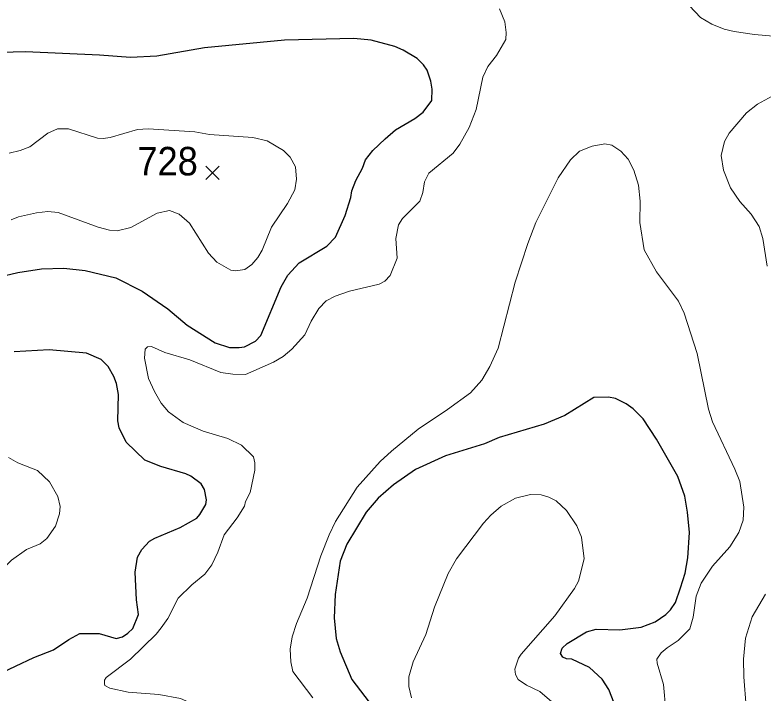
# Model space of a CAD drawing. Extents: x 294.2 to 320.3, y 7482.7 to 7510.7.
# Drawn here: x 309.032 to 311.132, y 7506.091 to 7507.992 of the extents above; entities that cross this region are included whole.
import ezdxf
from ezdxf.enums import TextEntityAlignment as Align

# ---------------------------------------------------------------- set-up
doc = ezdxf.new("R2010")
doc.units = 0
doc.header["$LTSCALE"] = 0.032
for name, color, linetype, lineweight in [('1', 7, 'Continuous', 25), ('2', 7, 'Continuous', 13), ('21', 7, 'Continuous', 25)]:
    doc.layers.add(name, color=color, linetype=linetype, lineweight=lineweight)
doc.layers.add('61', color=7, linetype='Continuous')

msp = doc.modelspace()

# ---------------------------------------------------------------- linework, layer by layer
at = {"layer": '1'}
for points in [[(308.9874, 7507.2577), (309.0396, 7507.27), (309.1062, 7507.2803), (309.1689, 7507.2824), (309.2288, 7507.2754), (309.3148, 7507.255), (309.3891, 7507.2179), (309.4606, 7507.1684), (309.515, 7507.1227), (309.5933, 7507.0726), (309.6344, 7507.0597), (309.661, 7507.0597), (309.676, 7507.0613), (309.7065, 7507.0775), (309.722, 7507.0931), (309.7792, 7507.2296), (309.7981, 7507.263), (309.8291, 7507.2974), (309.9074, 7507.3436), (309.9312, 7507.3695), (309.9589, 7507.4296), (309.9745, 7507.4807), (309.9772, 7507.499), (309.9883, 7507.528), (310.0077, 7507.563), (310.016, 7507.5861), (310.036, 7507.6124), (310.0709, 7507.6453), (310.1003, 7507.6705), (310.1541, 7507.7022), (310.1774, 7507.7194), (310.2018, 7507.7528), (310.2029, 7507.7845), (310.1992, 7507.807), (310.1887, 7507.8377), (310.1787, 7507.8527), (310.1609, 7507.8699), (310.1215, 7507.8935), (310.0976, 7507.9038), (310.0318, 7507.9221), (309.9825, 7507.9264), (309.7883, 7507.9217), (309.5641, 7507.9006), (309.4297, 7507.8772), (309.3558, 7507.8735), (309.2687, 7507.88), (309.0613, 7507.8887), (308.9919, 7507.887)], [(309.3095, 7506.9784), (309.2936, 7507.0064), (309.2735, 7507.0257), (309.2329, 7507.0435), (309.1276, 7507.0532), (309.03, 7507.0473)], [(309.3961, 7506.744), (309.3439, 7506.7945), (309.3245, 7506.8343), (309.3206, 7506.8537), (309.3223, 7506.9279), (309.3167, 7506.959), (309.3095, 7506.9784)], [(310.5953, 7506.1857), (310.5798, 7506.1868), (310.5698, 7506.1916), (310.5631, 7506.2018), (310.5681, 7506.2163), (310.5814, 7506.2292), (310.6363, 7506.2626), (310.6629, 7506.2696), (310.7295, 7506.268), (310.7894, 7506.275), (310.8288, 7506.2906), (310.8587, 7506.3105), (310.872, 7506.3239), (310.8859, 7506.3449), (310.9003, 7506.3858), (310.9131, 7506.4272), (310.9208, 7506.4697), (310.9247, 7506.5407), (310.9197, 7506.5977), (310.9121, 7506.6425), (310.8921, 7506.6979), (310.8321, 7506.8027), (310.7955, 7506.8592), (310.7672, 7506.8877), (310.7478, 7506.9017), (310.7173, 7506.9167), (310.6979, 7506.9205), (310.6568, 7506.9193), (310.5751, 7506.8689), (310.5173, 7506.8446), (310.3913, 7506.8077), (310.3497, 7506.79), (310.2403, 7506.7562), (310.1561, 7506.718), (310.0939, 7506.675), (310.0512, 7506.6374), (310.0179, 7506.5976), (309.9631, 7506.5077), (309.9448, 7506.4609), (309.9309, 7506.3668), (309.9282, 7506.3017), (309.9332, 7506.2436), (309.9443, 7506.206), (309.977, 7506.1286), (310.0652, 7506.0135)], [(308.9813, 7506.1417), (309.0845, 7506.1907), (309.14, 7506.2122), (309.1827, 7506.2412), (309.2138, 7506.2579), (309.268, 7506.258), (309.3157, 7506.2434), (309.3334, 7506.2482), (309.3484, 7506.2585), (309.3628, 7506.2714), (309.3784, 7506.3106), (309.3728, 7506.352), (309.3689, 7506.4295), (309.3755, 7506.4715), (309.3883, 7506.4935), (309.4094, 7506.5161), (309.4243, 7506.5252), (309.4959, 7506.5548), (309.5425, 7506.5811), (309.5508, 7506.5913), (309.5674, 7506.6198), (309.5697, 7506.6322), (309.5641, 7506.6617), (309.5547, 7506.6773), (309.5259, 7506.6988), (309.5114, 7506.7053), (309.4415, 7506.7257), (309.3961, 7506.744)], [(310.8049, 7505.9006), (310.7911, 7505.9291), (310.7201, 7506.0453), (310.6985, 7506.1007), (310.6802, 7506.1298), (310.6442, 7506.1626), (310.5953, 7506.1857)]]:
    msp.add_lwpolyline(points, dxfattribs=at)
at = {"layer": '2'}
for points in [[(311.2238, 7507.9269), (311.1076, 7507.9377), (311.0507, 7507.946), (311.022, 7507.953), (310.9875, 7507.9664), (310.9556, 7507.9856), (310.9249, 7508.0181)], [(310.3918, 7508.0098), (310.4072, 7507.9735), (310.411, 7507.9428), (310.4097, 7507.9237), (310.3835, 7507.8789), (310.3592, 7507.8483), (310.3446, 7507.8177), (310.3267, 7507.727), (310.3063, 7507.6772), (310.2801, 7507.63), (310.2622, 7507.605), (310.1939, 7507.5488), (310.1811, 7507.524), (310.1766, 7507.4946), (310.1684, 7507.4703), (310.1192, 7507.4211), (310.1083, 7507.4039), (310.1007, 7507.3656), (310.1045, 7507.3107), (310.0847, 7507.2616), (310.07, 7507.2462), (310.0541, 7507.2373), (309.9711, 7507.2175), (309.9302, 7507.2041), (309.9053, 7507.1906), (309.8849, 7507.1689), (309.8632, 7507.1332), (309.8453, 7507.0949), (309.8089, 7507.0547), (309.7846, 7507.0349), (309.7572, 7507.0183), (309.6787, 7506.9838), (309.6429, 7506.9845), (309.6097, 7506.9896), (309.5229, 7507.0247), (309.4526, 7507.0457), (309.4149, 7507.063), (309.4041, 7507.0617), (309.3977, 7507.0547), (309.3958, 7507.0298), (309.4066, 7506.973), (309.4232, 7506.9366), (309.4424, 7506.904), (309.4628, 7506.8791), (309.5043, 7506.8491), (309.5599, 7506.8254), (309.6289, 7506.8044), (309.6672, 7506.7859), (309.701, 7506.7533), (309.7048, 7506.7361), (309.7048, 7506.7157), (309.692, 7506.6534), (309.6787, 7506.6275), (309.6761, 7506.6148), (309.6556, 7506.5816), (309.6193, 7506.5343), (309.6014, 7506.4858), (309.5841, 7506.4501), (309.565, 7506.4239), (309.5279, 7506.3945), (309.4896, 7506.3568), (309.4609, 7506.3), (309.4424, 7506.2738), (309.4284, 7506.256), (309.3557, 7506.186), (309.2879, 7506.134), (309.2828, 7506.127), (309.2828, 7506.1168), (309.284, 7506.1116), (309.2981, 7506.104)], [(311.1427, 7507.2877), (311.1305, 7507.3656), (311.121, 7507.3988), (311.098, 7507.4339), (311.0667, 7507.4691), (311.0405, 7507.508), (311.0207, 7507.5572), (311.0143, 7507.598), (311.0232, 7507.6376), (311.036, 7507.6608), (311.0854, 7507.7181), (311.1159, 7507.7421), (311.1778, 7507.7755)], [(309.0159, 7507.6044), (309.0466, 7507.612), (309.074, 7507.6229), (309.1238, 7507.6612), (309.1513, 7507.6733), (309.1819, 7507.6727), (309.2637, 7507.6472), (309.279, 7507.6459), (309.2994, 7507.6491), (309.3753, 7507.6715), (309.4054, 7507.6727), (309.5369, 7507.6644), (309.5778, 7507.6567), (309.6997, 7507.6491), (309.74, 7507.6395), (309.7859, 7507.612), (309.8044, 7507.5936), (309.8191, 7507.5661), (309.8223, 7507.5316), (309.8178, 7507.5023), (309.7968, 7507.464), (309.7514, 7507.3976), (309.7253, 7507.3324), (309.7131, 7507.312), (309.6965, 7507.2922), (309.6774, 7507.2788), (309.6506, 7507.2743), (309.6378, 7507.2762), (309.5988, 7507.2992), (309.5752, 7507.3241)], [(309.8683, 7506.0772), (309.8114, 7506.1513), (309.8063, 7506.1781), (309.8044, 7506.2138), (309.8101, 7506.2483), (309.8216, 7506.2853), (309.8517, 7506.3568), (309.8906, 7506.4756), (309.9136, 7506.5343), (309.9315, 7506.5714), (309.9927, 7506.6684), (310.0566, 7506.7399), (310.0886, 7506.7693), (310.1639, 7506.8306), (310.2456, 7506.8855), (310.3101, 7506.9327), (310.342, 7506.9685), (310.365, 7507.0068), (310.388, 7507.0579), (310.4358, 7507.2431), (310.471, 7507.3516), (310.494, 7507.4103), (310.5566, 7507.5355), (310.591, 7507.5865), (310.6166, 7507.6108), (310.6517, 7507.6248), (310.6875, 7507.6312), (310.7072, 7507.6274), (310.7321, 7507.6108), (310.7532, 7507.5878), (310.7685, 7507.5572), (310.7819, 7507.515), (310.7864, 7507.4703), (310.7857, 7507.4103), (310.7979, 7507.3337), (310.8324, 7507.2717), (310.8943, 7507.1894), (310.9103, 7507.1562), (310.9466, 7507.0426), (310.9786, 7506.8868), (310.9894, 7506.851), (311.0526, 7506.7182), (311.0667, 7506.6837), (311.0775, 7506.6122), (311.0756, 7506.5752), (311.0635, 7506.5407), (311.038, 7506.5005), (310.9901, 7506.4462), (310.9575, 7506.399), (310.9441, 7506.362), (310.9358, 7506.3032), (310.9262, 7506.2706), (310.8937, 7506.238), (310.8624, 7506.2176), (310.8457, 7506.2029), (310.8337, 7506.1857), (310.8343, 7506.1742), (310.8521, 7506.1142), (310.8585, 7506.0414)], [(309.3185, 7507.387), (309.2967, 7507.3892), (309.2657, 7507.3976), (309.1534, 7507.4386), (309.1241, 7507.4408), (309.0925, 7507.4371), (309.0415, 7507.4263), (309.021, 7507.4179)], [(309.5752, 7507.3241), (309.5215, 7507.4084), (309.4928, 7507.4333), (309.4654, 7507.4442), (309.4309, 7507.4365), (309.3569, 7507.3962), (309.3185, 7507.387)], [(309.014, 7506.7508), (309.0402, 7506.7367), (309.0951, 7506.715), (309.1283, 7506.6825), (309.1519, 7506.6422), (309.1589, 7506.6135), (309.157, 7506.5931), (309.1455, 7506.5586), (309.1213, 7506.5241), (309.1021, 7506.5094)], [(310.1447, 7506.0772), (310.137, 7506.1091), (310.1377, 7506.1359), (310.1492, 7506.1781), (310.185, 7506.2547), (310.2092, 7506.3313), (310.2475, 7506.4258), (310.2711, 7506.4667), (310.3471, 7506.5669), (310.3676, 7506.5899), (310.3969, 7506.6147), (310.4365, 7506.6371), (310.4793, 7506.6473), (310.5087, 7506.6461), (310.5304, 7506.6397), (310.5508, 7506.6294), (310.5802, 7506.6027), (310.6089, 7506.5599), (310.6223, 7506.528), (310.6293, 7506.4667), (310.6134, 7506.4041), (310.6025, 7506.3837), (310.5476, 7506.307), (310.4531, 7506.1998), (310.4455, 7506.1883), (310.4352, 7506.1576), (310.4365, 7506.1429), (310.4441, 7506.1289), (310.4672, 7506.1123), (310.5048, 7506.0951), (310.5514, 7506.0548)], [(309.1021, 7506.5094), (309.0644, 7506.4928), (309.0223, 7506.4628), (308.961, 7506.4053), (308.9137, 7506.3473), (308.8729, 7506.3044), (308.8448, 7506.2783)], [(311.2289, 7505.2899), (311.0922, 7505.4643), (311.0769, 7505.4885), (311.0686, 7505.5141), (311.0667, 7505.56), (311.0686, 7505.6086), (311.0929, 7505.7516), (311.1005, 7505.8346), (311.0993, 7505.9188), (311.0839, 7506.0517), (311.0776, 7506.1359), (311.0769, 7506.1857), (311.082, 7506.2445), (311.1012, 7506.3045), (311.1388, 7506.3683)], [(309.2981, 7506.104), (309.3492, 7506.0931), (309.436, 7506.0868), (309.4961, 7506.0753), (309.5497, 7506.0516), (309.5611, 7506.0389), (309.5707, 7506.0223)]]:
    msp.add_lwpolyline(points, dxfattribs=at)
at = {"layer": '21'}
for p, q in [((309.5672, 7507.5686), (309.6047, 7507.5311)), ((309.6047, 7507.5686), (309.5672, 7507.5311))]:
    msp.add_line(p, q, dxfattribs=at)

# ---------------------------------------------------------------- texts
at = {"layer": '61', "width": 0.95}
msp.add_text('728', height=0.08, dxfattribs=at).set_placement((309.4603, 7507.5424), align=Align.CENTER)

doc.saveas('drawing.dxf')
